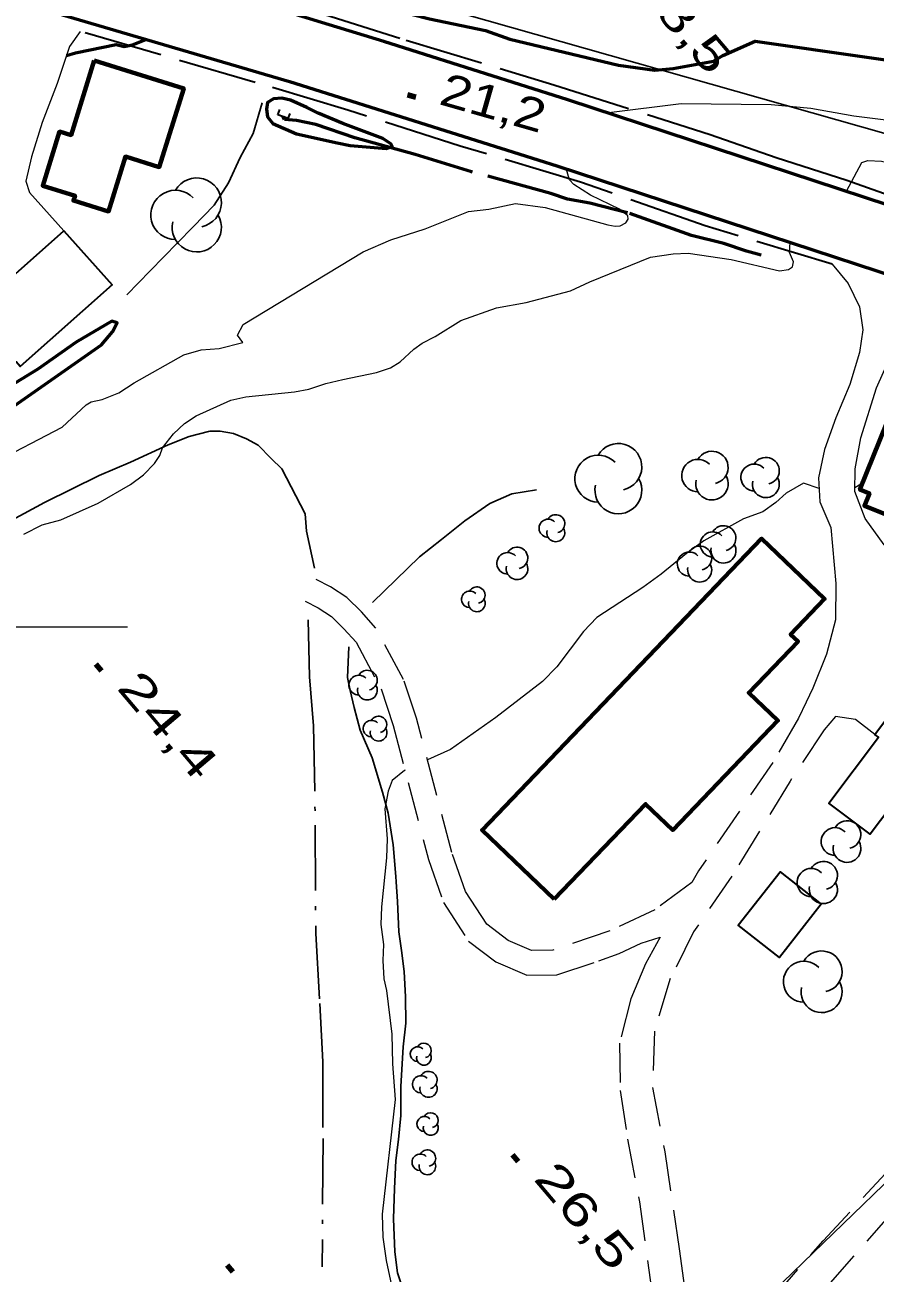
# Model space of a CAD drawing. Extents: x 386081 to 389416, y 5130568 to 5134082.
# Drawn here: x 388600.6 to 388678.4, y 5132340.8 to 5132455.1 of the extents above; entities that cross this region are included whole.
import ezdxf

# ---------------------------------------------------------------- set-up
doc = ezdxf.new("R2010")
doc.units = 0
doc.header["$LTSCALE"] = 1.2
for name, pattern in [('DASH_DOUBLE_DOT', [9.2, 5, -1.2, 0.3, -1.2, 0.3, -1.2]), ('DOT_DASHED', [7.7, 5, -1.2, 0.3, -1.2]), ('LONG_DASHED', [7.5, 6, -1.5]), ('MEDIUM_DASHED', [4.5, 3, -1.5])]:
    doc.linetypes.add(name, pattern=pattern)
for name, color, linetype, lineweight in [('1', 7, 'Continuous', 53), ('19', 7, 'Continuous', 13), ('2', 7, 'Continuous', 13), ('21', 7, 'LONG_DASHED', 35), ('26', 7, 'Continuous', 35), ('3', 7, 'Continuous', 140), ('31', 7, 'Continuous', 70), ('36', 7, 'Continuous', 13), ('4', 7, 'DASH_DOUBLE_DOT', 53), ('41', 7, 'DOT_DASHED', 25), ('44', 7, 'Continuous', 25), ('61', 7, 'Continuous', 13)]:
    doc.layers.add(name, color=color, linetype=linetype, lineweight=lineweight)

msp = doc.modelspace()

# ---------------------------------------------------------------- linework, layer by layer
at = {"layer": '1'}
for points in [[(388631.36, 5132459.06), (388631.4, 5132459), (388632.19, 5132457.98), (388633.33, 5132457.07), (388634.41, 5132456.48), (388637.64, 5132455.65), (388642.79, 5132454.59), (388645, 5132453.78), (388654.96, 5132451.4), (388658.29, 5132450.97), (388659.97, 5132451.11), (388663.66, 5132451.78), (388664.5, 5132452.29), (388667.46, 5132453.61), (388708.81, 5132447.7), (388715.56, 5132447.13), (388716.67, 5132447.22)], [(388604.41, 5132452.3), (388605.24, 5132452.55), (388608.97, 5132453.32), (388609.69, 5132453.13), (388610.46, 5132453.28), (388611.68, 5132453.76)], [(388561.38, 5132406.59), (388561.63, 5132405.5), (388562.26, 5132405.42), (388563.4, 5132405.75), (388564.87, 5132406.58), (388569.02, 5132408.49), (388570.28, 5132408.58), (388572.24, 5132408.34), (388575.56, 5132408.3), (388586.88, 5132412.01), (388588.89, 5132413.03), (388592.89, 5132415.41), (388595.68, 5132417.46), (388607.61, 5132425.8), (388608.61, 5132427), (388609.05, 5132427.82), (388608.57, 5132427.96), (388605.29, 5132426.05), (388601.78, 5132423.58), (388598.2, 5132421.42), (388596.99, 5132421.08)]]:
    msp.add_lwpolyline(points, dxfattribs=at)
msp.add_lwpolyline([(388626.42, 5132447.55), (388624.92, 5132448.21), (388624.14, 5132448.39), (388623.36, 5132448.32), (388622.82, 5132448.01), (388622.71, 5132447.4), (388622.83, 5132446.68), (388623.31, 5132446.07), (388625.47, 5132445.12), (388629.19, 5132444.29), (388630.39, 5132444.06), (388633.68, 5132443.78), (388634.22, 5132443.96), (388634.1, 5132444.21), (388633.38, 5132444.69), (388629.72, 5132446.06), (388627.44, 5132447.01)], close=True, dxfattribs=at)
at = {"layer": '19'}
for points in [[(388605.66, 5132454.51), (388604.68, 5132453.11), (388603.56, 5132449.75), (388602.18, 5132446.15), (388601.19, 5132443.01), (388600.7, 5132440.8), (388601.01, 5132439.74), (388604.15, 5132436.26)], [(388674.53, 5132433.19), (388676, 5132431.42), (388677.04, 5132429.3), (388677.33, 5132427.18), (388677.04, 5132425.12), (388676.14, 5132422.19), (388674.85, 5132419.13), (388673.81, 5132416.22), (388673.27, 5132413.62), (388673.38, 5132411.42), (388674.4, 5132409.09), (388674.86, 5132403.94), (388674.82, 5132400.63), (388674.01, 5132397.48), (388672.76, 5132394.37), (388672.15, 5132393.09)], [(388678.42, 5132390.12), (388676.66, 5132391.51), (388674.83, 5132391.78)]]:
    msp.add_lwpolyline(points, dxfattribs=at)
msp.add_lwpolyline([(388680.39, 5132425.9), (388681.07, 5132426.49), (388683.34, 5132426.32), (388687.68, 5132424.91), (388690.96, 5132423.59), (388692.57, 5132422.3), (388692.89, 5132419.59), (388692.89, 5132416.51), (388691.88, 5132413.3), (388690.89, 5132411.42), (388688.84, 5132408.5), (388686.32, 5132406.55), (388683.79, 5132405.55), (388681.43, 5132406.05), (388679.29, 5132407.51), (388677.54, 5132409.9), (388676.61, 5132412.38), (388676.62, 5132414.44), (388677.15, 5132417.3), (388678.59, 5132421.88)], close=True, dxfattribs=at)
at = {"layer": '19', "linetype": 'MEDIUM_DASHED'}
for points in [[(388661.89, 5132330.32), (388673.69, 5132343.76), (388680.3, 5132350.9), (388693.64, 5132365.58), (388697.52, 5132370.12), (388703.23, 5132376.61), (388712.56, 5132388.05), (388721.42, 5132399.92), (388725.5, 5132405.26), (388729.01, 5132409.53), (388730.64, 5132412.34), (388731.03, 5132414.29), (388731.08, 5132416.05), (388730.85, 5132417.54)], [(388737.28, 5132416.29), (388736.3, 5132415.13), (388734.21, 5132411.8), (388728.73, 5132404.71), (388726.33, 5132401.73), (388721.41, 5132394.8), (388715.59, 5132387.11), (388706.34, 5132375.79), (388698.33, 5132366.76), (388683.64, 5132350.51), (388669.47, 5132334.38), (388664.41, 5132328.8), (388653.92, 5132316.95), (388651.78, 5132314.13), (388645.36, 5132307.96), (388637.85, 5132300.26), (388632.9, 5132294.82), (388619.71, 5132282.76), (388610.62, 5132274.17), (388603.25, 5132266.91)], [(388672.15, 5132393.09), (388671.44, 5132391.61), (388669.08, 5132387.57), (388662.29, 5132377.66), (388661.66, 5132376.59), (388658.27, 5132374.07), (388654.16, 5132372.15), (388648.94, 5132370.37), (388646.99, 5132370.34), (388644.85, 5132371.26), (388642.89, 5132372.75), (388640.95, 5132375.74), (388639.7, 5132379.33), (388636.47, 5132391.61), (388635.27, 5132395.18), (388632.75, 5132399.88), (388631.43, 5132401.36), (388630.08, 5132402.67), (388628.58, 5132403.65), (388627.28, 5132404.32)], [(388626.26, 5132402.33), (388627.45, 5132401.72), (388628.68, 5132400.92), (388629.82, 5132399.8), (388630.92, 5132398.57), (388633.21, 5132394.3), (388634.33, 5132390.96), (388637.56, 5132378.68), (388638.93, 5132374.75), (388641.23, 5132371.21), (388643.72, 5132369.32), (388646.55, 5132368.09), (388649.32, 5132368.13), (388653.15, 5132369.4), (388655.02, 5132370.09), (388657.02, 5132371.01), (388658.78, 5132371.58), (388657.44, 5132369.13), (388656.1, 5132365.92), (388655.06, 5132361.88), (388655.11, 5132357.53), (388655.79, 5132353.09), (388656.87, 5132347.33), (388658.31, 5132337.03)], [(388674.83, 5132391.78), (388673.78, 5132390.57), (388670.69, 5132385.87), (388665.32, 5132377.16), (388661.84, 5132372.05), (388659.7, 5132367.78), (388658.25, 5132362.97), (388658.06, 5132357.8), (388659.2, 5132351.92), (388660.51, 5132343.04), (388661.31, 5132337.3)]]:
    msp.add_lwpolyline(points, dxfattribs=at)
at = {"layer": '2'}
msp.add_line((388677.15, 5132413.06), (388676.61, 5132412.72), dxfattribs=at)
for points in [[(388654.08, 5132447.08), (388660.7, 5132447.9), (388668.93, 5132447.82), (388672.58, 5132447.49), (388676.51, 5132446.78), (388682.6, 5132446.01), (388684.72, 5132446.11), (388694.02, 5132446.08), (388696.72, 5132445.65), (388702.18, 5132444.48), (388711.71, 5132442.75), (388721.27, 5132441.44), (388723.58, 5132441.44), (388728.81, 5132441.13), (388733.12, 5132440.57), (388735.5, 5132440.47)], [(388675.83, 5132439.87), (388677.25, 5132442.51), (388677.79, 5132442.68), (388679.03, 5132442.63), (388680.62, 5132442.26), (388686.06, 5132440.62), (388691.76, 5132439.22), (388694.75, 5132438.83), (388697.46, 5132438.13), (388711.8, 5132434.91), (388713.71, 5132434.84), (388717.63, 5132434.4), (388724.48, 5132434), (388727.24, 5132434.24), (388736.49, 5132435.42), (388739.54, 5132435.67)], [(388597.55, 5132414.91), (388604.01, 5132418.26), (388606.2, 5132420.32), (388606.67, 5132420.59), (388607.68, 5132420.79), (388609.19, 5132421.42), (388610.61, 5132422.34), (388615.16, 5132424.88), (388616.74, 5132425.34), (388618.39, 5132425.46), (388620.55, 5132426.01), (388620.08, 5132426.7), (388620.58, 5132427.68), (388631.57, 5132434.32), (388634.11, 5132435.42), (388637.26, 5132436.42), (388641.22, 5132438.01), (388643.09, 5132438.24), (388645.53, 5132438.74), (388648.24, 5132438.37), (388653.97, 5132436.8), (388654.66, 5132436.68), (388655.11, 5132436.7), (388655.63, 5132436.98), (388655.84, 5132437.3), (388655.81, 5132437.63), (388655.04, 5132438.24), (388652.39, 5132439.51), (388650.87, 5132440.5), (388650.46, 5132440.91), (388650.15, 5132441.96)], [(388600.5, 5132408.47), (388602.17, 5132409.33), (388603.9, 5132409.77), (388607.3, 5132411.31), (388610.28, 5132413.03), (388611.47, 5132413.89), (388612.48, 5132414.93), (388612.96, 5132415.66), (388613.2, 5132416.39), (388614.21, 5132417.67), (388615.22, 5132418.59), (388616.29, 5132419.32), (388619.45, 5132420.74), (388620.82, 5132421.05), (388625.3, 5132421.51), (388626.61, 5132421.76), (388628.16, 5132422.26), (388629.71, 5132422.64), (388632.81, 5132423.27), (388634.07, 5132423.7), (388634.96, 5132424.25), (388636.21, 5132425.41), (388636.98, 5132425.96), (388638.17, 5132426.58), (388640.52, 5132428.02), (388643.8, 5132429.18), (388646.5, 5132429.69), (388650.57, 5132430.76), (388652.34, 5132431.59), (388657.9, 5132433.82), (388659.96, 5132434.14), (388661.34, 5132434.2), (388665.27, 5132433.62), (388669.69, 5132432.57), (388670.52, 5132432.69), (388670.88, 5132432.94), (388670.99, 5132433.42), (388670.63, 5132434.27), (388670.69, 5132435.18)], [(388673.32, 5132412.66), (388671.91, 5132413.13), (388670.31, 5132412.22), (388669.36, 5132411.36), (388668.18, 5132410.51), (388666.39, 5132409.89), (388662.77, 5132407.86), (388661.17, 5132406.7), (388658.86, 5132404.81), (388657.2, 5132403.59), (388652.98, 5132400.83), (388651.74, 5132399.55), (388649.31, 5132396.33), (388648, 5132394.99), (388643.73, 5132391.69), (388639.57, 5132388.75), (388637.47, 5132387.8)], [(388635.41, 5132386.87), (388635.35, 5132386.84), (388634.22, 5132385.92), (388633.87, 5132384.95), (388633.57, 5132383.31), (388633.76, 5132380.59), (388633.71, 5132378.84), (388633.25, 5132374.36), (388633.2, 5132372.72), (388633.45, 5132370.91), (388633.39, 5132369.44), (388633.46, 5132367.76), (388633.7, 5132366.68), (388634.19, 5132362.69), (388634.27, 5132359.96), (388634.52, 5132356.7), (388633.31, 5132346.22), (388633.38, 5132344.1), (388633.68, 5132341.98), (388634.17, 5132339.69)]]:
    msp.add_lwpolyline(points, dxfattribs=at)
at = {"layer": '21', "linetype": 'Continuous', "lineweight": 53}
for points in [[(388191.48, 5132611.97), (388201.34, 5132608.24), (388228.73, 5132598.22), (388268.27, 5132585.17), (388287.74, 5132578.66), (388303.84, 5132573.63), (388321.27, 5132567.92), (388340.39, 5132560.41), (388359.24, 5132552.66), (388386.08, 5132541.24), (388413.51, 5132528.97), (388446.14, 5132514.94), (388481.46, 5132500.28), (388528.45, 5132480.9), (388560.87, 5132469.08), (388592.98, 5132459.29), (388624.84, 5132449.91), (388649.31, 5132442.21), (388698.24, 5132426.15), (388719.57, 5132420.8), (388747.92, 5132415.16), (388759.06, 5132412.44)], [(388752.35, 5132420.42), (388746.56, 5132421.72), (388723.84, 5132426.42), (388706.19, 5132430.3), (388688.75, 5132435.61), (388650.33, 5132448.25), (388633.46, 5132453.57), (388619.16, 5132457.98), (388581.01, 5132468.83), (388558.46, 5132476.36), (388537.23, 5132484.09), (388513.45, 5132493.63), (388486.44, 5132504.88), (388466.69, 5132512.98), (388443.12, 5132522.9), (388422.08, 5132531.86), (388395.19, 5132543.69), (388370.98, 5132554.57), (388349.79, 5132563.34), (388333.23, 5132569.83), (388319.55, 5132574.91)]]:
    msp.add_lwpolyline(points, dxfattribs=at)
at = {"layer": '21'}
for points in [[(388628.05, 5132456.04), (388635.52, 5132453.7), (388649.02, 5132449.62), (388663.34, 5132445.07), (388669.41, 5132442.95), (388675.87, 5132440.87), (388682.77, 5132438.44), (388695.8, 5132434.01), (388703.82, 5132431.76), (388714.64, 5132429.01), (388725.62, 5132426.7), (388748.27, 5132422.34), (388751.32, 5132421.65)], [(388674.53, 5132433.19), (388662.88, 5132436.71), (388651.48, 5132440.71), (388640.47, 5132444.01), (388630.16, 5132447.28), (388621.68, 5132449.84), (388605.66, 5132454.51)]]:
    msp.add_lwpolyline(points, dxfattribs=at)
at = {"layer": '26'}
for p, q in [((388623.76, 5132446.87), (388623.93, 5132447.34)), ((388624.71, 5132446.53), (388623.76, 5132446.87)), ((388624.71, 5132446.53), (388624.88, 5132447))]:
    msp.add_line(p, q, dxfattribs=at)
at = {"layer": '3'}
for p, q in [((388635.64, 5132448.7), (388636.41, 5132448.47)), ((388607.1, 5132396.58), (388607.61, 5132395.97)), ((388645.26, 5132351.64), (388645.77, 5132351.03)), ((388619.13, 5132341.53), (388619.64, 5132340.92))]:
    msp.add_line(p, q, dxfattribs=at)
at = {"layer": '31'}
for points in [[(388606.94, 5132451.83), (388615.14, 5132449.29), (388612.91, 5132442.08), (388609.81, 5132443.04), (388608.26, 5132438.03), (388605.05, 5132439.01), (388605.19, 5132439.46), (388602.24, 5132440.37), (388603.78, 5132445.34), (388604.83, 5132445.01)], [(388686.14, 5132407.58), (388677.48, 5132411.07), (388677.94, 5132412.2), (388677.06, 5132412.55), (388680.73, 5132421.63), (388681.48, 5132421.33), (388682.04, 5132422.71), (388690.18, 5132419.43), (388689.72, 5132418.3), (388690.36, 5132418.04)], [(388649.06, 5132375.05), (388642.46, 5132381.38), (388668.06, 5132408.07), (388673.83, 5132402.54), (388670.72, 5132399.3), (388671.4, 5132398.65), (388666.89, 5132393.95), (388669.55, 5132391.4), (388659.92, 5132381.37), (388657.43, 5132383.76)]]:
    msp.add_lwpolyline(points, close=True, dxfattribs=at)
at = {"layer": '31', "lineweight": 35}
for points in [[(388592.28, 5132425.72), (388604.15, 5132436.26), (388608.58, 5132431.29), (388600.18, 5132423.82), (388599.8, 5132424.24), (388596.33, 5132421.16)], [(388693.32, 5132398.5), (388689.75, 5132393.74), (388688.54, 5132394.63), (388686.4, 5132391.79), (388688.05, 5132390.54), (388684.47, 5132385.76), (388682.63, 5132387.13), (388678.01, 5132380.99), (388674.22, 5132383.83), (388678.76, 5132389.87), (388678.42, 5132390.12), (388687.81, 5132402.63)], [(388673.52, 5132374.59), (388669.69, 5132369.71), (388665.93, 5132372.66), (388669.76, 5132377.54)]]:
    msp.add_lwpolyline(points, close=True, dxfattribs=at)
at = {"layer": '36', "lineweight": 25}
for points in [[(388287.89, 5132574.37), (388317.1, 5132565.88), (388359.16, 5132547.34), (388422.11, 5132519.87), (388495.36, 5132488.91), (388546.21, 5132468.63), (388599.35, 5132467.9), (388679.46, 5132445.13), (388742.17, 5132427.49), (388747.41, 5132426.3)], [(387556.24, 5131263.48), (387630.23, 5131333.84), (387913.32, 5131607.74), (388190.17, 5131875.78), (388476.11, 5132152.28), (388734, 5132401.95), (388752.8, 5132419.88)]]:
    msp.add_lwpolyline(points, dxfattribs=at)
at = {"layer": '4'}
msp.add_lwpolyline([(388668.01, 5132434.01), (388666.68, 5132434.38), (388664.61, 5132435.09), (388661.65, 5132435.82), (388655.78, 5132437.9), (388652.32, 5132438.78), (388650.28, 5132439.15), (388648.77, 5132439.66), (388641.5, 5132441.65), (388636.33, 5132443.22), (388630.8, 5132444.76), (388627.24, 5132445.99), (388625.47, 5132446.34), (388624.38, 5132446.44), (388624.24, 5132446.7)], dxfattribs=at)
at = {"layer": '41'}
for points in [[(388609.92, 5132430.38), (388612.07, 5132432.58), (388614.58, 5132435.15), (388616.01, 5132436.62), (388617.92, 5132438.58), (388619.23, 5132440.65), (388620.3, 5132442.97), (388621.49, 5132445.17), (388622.32, 5132447.97)], [(388599.4, 5132409.76), (388602.38, 5132411.36), (388607.4, 5132413.83), (388610.26, 5132415.06), (388613.72, 5132416.66), (388615.63, 5132417.41), (388617.41, 5132417.87), (388617.54, 5132417.91), (388618.49, 5132417.91), (388619.69, 5132417.68), (388620.89, 5132417.21), (388621.96, 5132416.61), (388623.16, 5132415.41), (388624.12, 5132414.44), (388626.26, 5132410.32), (388626.39, 5132408.75), (388627.12, 5132405.36)], [(388647.44, 5132412.53), (388645.18, 5132412.15), (388643.16, 5132411.28), (388640.9, 5132409.69), (388638.76, 5132407.98), (388636.74, 5132406.39), (388632.23, 5132402)], [(388626.54, 5132400.63), (388626.66, 5132395.4), (388627.03, 5132390.93), (388627.19, 5132381.84), (388627.23, 5132371.91), (388627.61, 5132365.49), (388627.87, 5132360.16), (388627.9, 5132353.13), (388627.83, 5132341.38)], [(388635.46, 5132338.66), (388634.73, 5132340.83), (388634.49, 5132342.77), (388634.35, 5132345.79), (388634.46, 5132348.57), (388634.57, 5132351.12), (388634.8, 5132353.05), (388635.03, 5132355.23), (388635.02, 5132357.89), (388635.24, 5132361.53), (388635.47, 5132363.71), (388635.46, 5132366.12), (388635.33, 5132368.42), (388635.09, 5132370.35), (388634.84, 5132372.05), (388634.71, 5132374.83), (388634.59, 5132376.64), (388634.58, 5132377.12), (388634.33, 5132380.02), (388633.85, 5132382.92), (388633.36, 5132384.85), (388632.39, 5132387.99), (388631.31, 5132390.52), (388630.74, 5132392.59), (388630.37, 5132394.16), (388630.13, 5132395.36), (388630.26, 5132398.16)]]:
    msp.add_lwpolyline(points, dxfattribs=at)
at = {"layer": '44'}
for centre, radius, start, end in [((388616.334, 5132438.831), 2.26, 282.26917, 149.72626), ((388616.334, 5132438.831), 2.26, 282.26917, 149.72626), ((388614.391, 5132437.701), 2.26, 44.11537, 269.80396), ((388614.391, 5132437.701), 2.26, 44.11537, 269.80396), ((388616.334, 5132436.572), 2.26, 166.93686, 29.62122), ((388616.334, 5132436.572), 2.26, 166.93686, 29.62122), ((388654.946, 5132414.632), 2.146, 282.26917, 149.72626), ((388663.511, 5132414.577), 1.486, 282.26917, 149.72626), ((388653.101, 5132413.559), 2.146, 44.11537, 269.80396), ((388662.233, 5132413.834), 1.486, 44.11537, 269.80396), ((388667.396, 5132413.658), 1.229, 44.11537, 269.80396), ((388668.453, 5132414.273), 1.229, 282.26917, 149.72626), ((388654.946, 5132412.486), 2.146, 166.93686, 29.62122), ((388663.511, 5132413.091), 1.486, 166.93686, 29.62122), ((388668.453, 5132413.043), 1.229, 166.93686, 29.62122), ((388649.215, 5132409.431), 0.825, 282.26917, 149.72626), ((388648.505, 5132409.019), 0.825, 44.11537, 269.80396), ((388649.215, 5132408.606), 0.825, 166.93686, 29.62122), ((388664.567, 5132408.107), 1.142, 282.26917, 149.72626), ((388663.585, 5132407.536), 1.142, 44.11537, 269.80396), ((388644.813, 5132405.802), 0.988, 44.11537, 269.80396), ((388645.662, 5132406.296), 0.988, 282.26917, 149.72626), ((388661.443, 5132405.735), 1.102, 44.11537, 269.80396), ((388662.39, 5132406.286), 1.102, 282.26917, 149.72626), ((388664.567, 5132406.965), 1.142, 166.93686, 29.62122), ((388645.662, 5132405.309), 0.988, 166.93686, 29.62122), ((388662.39, 5132405.184), 1.102, 166.93686, 29.62122), ((388641.334, 5132402.507), 0.759, 44.11537, 269.80396), ((388641.987, 5132402.887), 0.759, 282.26917, 149.72626), ((388641.987, 5132402.128), 0.759, 166.93686, 29.62122), ((388631.179, 5132394.651), 0.906, 44.11537, 269.80396), ((388631.958, 5132395.103), 0.906, 282.26917, 149.72626), ((388631.958, 5132394.198), 0.906, 166.93686, 29.62122), ((388632.987, 5132391.047), 0.759, 282.26917, 149.72626), ((388632.334, 5132390.667), 0.759, 44.11537, 269.80396), ((388632.987, 5132390.288), 0.759, 166.93686, 29.62122), ((388674.788, 5132380.329), 1.27, 44.11537, 269.80396), ((388675.881, 5132380.964), 1.27, 282.26917, 149.72626), ((388675.881, 5132379.694), 1.27, 166.93686, 29.62122), ((388673.719, 5132377.225), 1.291, 282.26917, 149.72626), ((388672.609, 5132376.579), 1.291, 44.11537, 269.80396), ((388673.719, 5132375.934), 1.291, 166.93686, 29.62122), ((388673.556, 5132368.434), 1.883, 282.26917, 149.72626), ((388671.937, 5132367.493), 1.883, 44.11537, 269.80396), ((388673.556, 5132366.551), 1.883, 166.93686, 29.62122), ((388636.562, 5132360.865), 0.674, 44.11537, 269.80396), ((388637.141, 5132361.202), 0.674, 282.26917, 149.72626), ((388637.141, 5132360.528), 0.674, 166.93686, 29.62122), ((388636.88, 5132358.098), 0.791, 44.11537, 269.80396), ((388637.56, 5132358.493), 0.791, 282.26917, 149.72626), ((388637.56, 5132357.703), 0.791, 166.93686, 29.62122), ((388637.768, 5132354.81), 0.689, 282.26917, 149.72626), ((388637.175, 5132354.466), 0.689, 44.11537, 269.80396), ((388637.768, 5132354.121), 0.689, 166.93686, 29.62122), ((388637.457, 5132351.336), 0.758, 282.26917, 149.72626), ((388636.805, 5132350.957), 0.758, 44.11537, 269.80396), ((388637.457, 5132350.578), 0.758, 166.93686, 29.62122)]:
    msp.add_arc(centre, radius, start, end, dxfattribs=at)
at = {"layer": '61'}
msp.add_line((388590, 5132400), (388610, 5132400), dxfattribs=at)

# ---------------------------------------------------------------- texts
at = {"layer": '3'}
for s, rotation, width, p in [('18,5   ', 310.294, 1.4, (388656.21, 5132458.64)), ('21,2   ', 344.023, 1.25, (388638.4, 5132447.87)), ('24,4   ', 310.294, 1.45, (388608.93, 5132394.36)), ('26,5   ', 310.294, 1.45, (388647.09, 5132349.42))]:
    msp.add_text(s, height=3, rotation=rotation, dxfattribs=dict(at, width=width)).set_placement(p)

doc.saveas('drawing.dxf')
